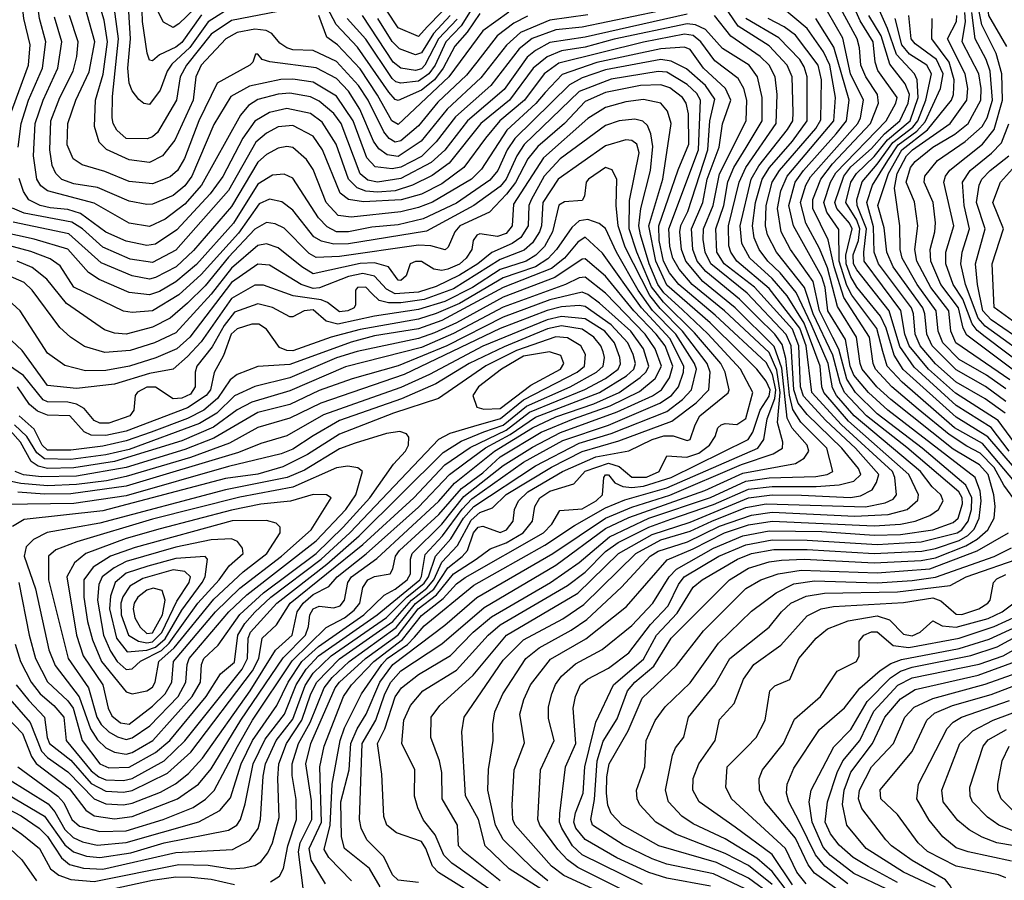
# Model space of a CAD drawing. Extents: x 501367 to 657802, y 482273 to 547541.
# Tile 611 of 656: x 613250 to 616620, y 523147 to 526091. Entities that reach past the tile are written whole.
import ezdxf

# ---------------------------------------------------------------- set-up
doc = ezdxf.new("R2010")
doc.units = 0

msp = doc.modelspace()

# ---------------------------------------------------------------- linework, layer by layer
at = {"layer": '0CON20XD'}
for points in [[(616629.1, 525999.1), (616567.3, 526105), (616553.3, 526223.3), (616536.3, 526295), (616487.9, 526357.9), (616391.1, 526465), (616383.4, 526503.4), (616381.5, 526575), (616363.8, 526655), (616325.1, 526755), (616295, 526803), (616255.6, 526835.6), (616206.4, 526856.4), (616175, 526864.9), (616105, 526870), (616078.8, 526878.8), (616057.7, 526897.7), (616025, 526953.6), (615997.5, 526972.5)], [(613213.8, 525755), (613280.4, 525935), (613286.5, 526005), (613264.3, 526095), (613259.2, 526145), (613258.6, 526201.4), (613269.2, 526305), (613253.9, 526375), (613184.1, 526555)], [(613245.1, 525654.9), (613254.9, 525735), (613280.6, 525815), (613327.7, 525925), (613339.2, 526015), (613317.5, 526095), (613309.6, 526155), (613309.6, 526195), (613324.6, 526295), (613315.2, 526375), (613234, 526525)], [(615195, 526106.9), (615065, 526089.2), (614963.7, 526046.3), (614916.2, 526003.8), (614828.6, 525891.4), (614713, 525785), (614624.5, 525675), (614545, 525622.6), (614508.4, 525628.4), (614478.9, 525648.9), (614461.6, 525675), (614414.8, 525784.8), (614375, 525846.1), (614335, 525889.4), (614265, 525926.2), (614106.1, 525946.1), (614080, 525955), (614065, 525973.3), (614057, 525973), (614048.1, 525945), (614038.2, 525935), (613926.4, 525873.6), (613863.3, 525745), (613814.2, 525615.8), (613789.8, 525575), (613765, 525553.2), (613705, 525529), (613625, 525536.9), (613541.8, 525571.8), (613464.2, 525594.2), (613432.9, 525615), (613412.7, 525662.7), (613414.5, 525735), (613442.2, 525815), (613488.1, 525911.9), (613507.2, 526015), (613463.4, 526175)], [(614987.7, 526102.3), (614941.5, 526078.5), (614884.8, 526035.2), (614815, 525945.6), (614779.3, 525900.7), (614681.7, 525808.3), (614615, 525727.3), (614555, 525676.6), (614535, 525671.3), (614515, 525684.1), (614496.6, 525706.6), (614442.3, 525815), (614409.2, 525865), (614335, 525947.9), (614255, 525985.8), (614185, 525987.3), (614165, 525993.9), (614140.6, 526010.6), (614113.3, 526043.3), (614093.9, 526053.9), (614055, 526058.5), (613995, 526047), (613955.2, 526025), (613871, 525935), (613853.2, 525895), (613843.8, 525815), (613781.7, 525678.3), (613739.2, 525625), (613695, 525601.7), (613625, 525611), (613546.8, 525646.8), (613521.7, 525671.7), (613506, 525725), (613509.2, 525815), (613535.4, 525904.6), (613550.4, 526015), (613539.2, 526089.2), (613510.6, 526185)], [(614135, 526119), (613975, 526088), (613905, 526040.9), (613820.6, 525935), (613799.7, 525895), (613786.4, 525815), (613722.2, 525705), (613705, 525689.4), (613686.8, 525683.2), (613615, 525684.1), (613582.4, 525712.4), (613569.7, 525735), (613566.5, 525755), (613567.5, 525827.5), (613588.8, 526025), (613565.8, 526195)], [(613985, 526140.1), (613895, 526083.6), (613832.2, 525995), (613771.4, 525938.6), (613755, 525914.7), (613730.5, 525849.5), (613695, 525800.9), (613675, 525804.4), (613658.1, 525818.1), (613635, 525847.1), (613625, 525874), (613620, 525925), (613629.5, 526025), (613620, 526175)], [(613872.7, 526107.3), (613805, 526013.2), (613785, 525997), (613729.1, 525970.9), (613705, 525949.6), (613695, 525952.2), (613686.7, 525976.7), (613670.6, 526085), (613667.3, 526195)], [(616655, 524511.4), (616545, 524641.4), (616450.1, 524695), (616270.3, 524850.3), (616218.8, 524905), (616204.3, 524955.7), (616184.1, 525034.1), (616098.5, 525148.5), (616081.4, 525181.4), (616054.9, 525265), (616053.4, 525373.4), (616012.6, 525432.6), (616002, 525465), (616025.3, 525535), (616043.4, 525566.6), (616215.6, 525745), (616248.9, 525805), (616253.3, 525825), (616187, 525917), (616177.8, 525945), (616171.2, 526015), (616126.2, 526086.2), (616090.2, 526170.2)], [(616636.9, 524615), (616575.2, 524695.2), (616455, 524770.5), (616311.5, 524901.5), (616262.6, 524972.6), (616225.9, 525095), (616115, 525235.5), (616104.3, 525255), (616103.3, 525286.7), (616120.8, 525335), (616125.1, 525375), (616115, 525405), (616078.2, 525465), (616094.6, 525535), (616114.3, 525565), (616175, 525622.3), (616220.2, 525679.8), (616297.5, 525745), (616325.2, 525825), (616322.3, 525885), (616313, 525905), (616251.6, 525971.6), (616220.8, 526060.8), (616165.3, 526185.3)], [(616697.8, 524897.8), (616554.1, 525005.9), (616527.1, 525027.1), (616510.4, 525050.4), (616477.9, 525135), (616444.7, 525185), (616420.3, 525255), (616420.1, 525295), (616447.3, 525385), (616413.2, 525535), (616418.6, 525555), (616433.9, 525576.1), (616544.9, 525665.1), (616585.4, 525714.6), (616613.9, 525815), (616611.6, 525905), (616592.7, 525975), (616543, 526073), (616518.2, 526198.2)], [(615615, 526156.2), (615175.6, 526065.6), (615085, 526056.2), (615004.1, 526025.9), (614959.4, 525990.6), (614862.1, 525865), (614741.6, 525758.4), (614675, 525672.5), (614625, 525622.8), (614555, 525586.4), (614525, 525580.1), (614467.1, 525587.1), (614438.2, 525618.2), (614391.8, 525745), (614335, 525828.6), (614255, 525877.4), (614185, 525887.1), (614144, 525886), (614037.2, 525862.8), (613972.3, 525827.7), (613915, 525732.5), (613839.3, 525555), (613815, 525522.5), (613775, 525489.4), (613705, 525459.5), (613685, 525458.8), (613625, 525469.7), (613516.6, 525516.6), (613435, 525528.7), (613394.3, 525544.3), (613374.3, 525564.3), (613361.6, 525591.6), (613353.6, 525645), (613356.9, 525745), (613387.8, 525825), (613433, 525915), (613445.7, 525965), (613450.3, 526015), (613420.1, 526105)], [(614825, 526111.4), (614781.8, 526048.2), (614739.5, 526000.5), (614699.2, 525925), (614669.5, 525885), (614625, 525849.6), (614545, 525814.8), (614535, 525817.7), (614513, 525843), (614406.4, 525996.4), (614333.8, 526073.8), (614291.9, 526151.9)], [(614815, 526155.7), (614760.7, 526069.3), (614708.5, 526015), (614671.9, 525935), (614650, 525905), (614615, 525879.9), (614555, 525873.4), (614537.8, 525877.8), (614525, 525889.3), (614434.4, 526024.4), (614371.4, 526095)], [(615058, 523145), (615008.8, 523185), (614905, 523286.6), (614878.3, 523335), (614851.9, 523455), (614854.5, 523525.5), (614870.5, 523625), (614869.3, 523679.3), (614876.5, 523723.5), (614903.3, 523785), (614982.5, 523905), (615028.2, 523941.8), (615137.9, 524002.1), (615191.4, 524038.6), (615310.3, 524149.7), (615408.4, 524255), (615435, 524272.2), (615535.5, 524304.5), (615645, 524357.9), (615755, 524396.2), (615825, 524405.7), (616108.1, 524391.9), (616222.4, 524397.6), (616287.1, 524415), (616323.5, 524446.5), (616326.6, 524465), (616292.9, 524535), (616087.2, 524717.2), (616001.9, 524815), (615995.3, 524835), (615990.3, 524905), (615935, 525052.7), (615876.6, 525146.6), (615825.5, 525205.5), (615749.2, 525275), (615721.9, 525325), (615715.5, 525385), (615753.6, 525545), (615779.7, 525590.3), (615878.2, 525715), (615895.7, 525745), (615896.9, 525773.1), (615893.5, 525895), (615877, 525935), (615815, 526001.5), (615708.7, 526068.7), (615660.4, 526140.4)], [(616665.2, 524435), (616618.7, 524498.7), (616585, 524559.1), (616537.3, 524607.3), (616491.9, 524631.9), (616431.2, 524671.2), (616325, 524758.4), (616235.2, 524835.2), (616178.8, 524895), (616170.7, 524915), (616158.2, 525005), (616070.8, 525140.8), (616038, 525245), (616017.5, 525337.5), (615965.2, 525445.2), (615964.9, 525475.1), (615992.1, 525545), (616032, 525598), (616162.4, 525735), (616189.1, 525805), (616186.3, 525835), (616146.4, 525895), (616129.1, 525935), (616124.6, 525994.6), (616116.9, 526025), (616045.4, 526155.4)], [(615535, 526110), (615185, 526031), (615065, 526012.1), (615015, 525985.6), (614987.4, 525962.6), (614908.2, 525851.8), (614783.2, 525745), (614705, 525643.9), (614658.1, 525601.9), (614555, 525547.8), (614475, 525534.9), (614441.5, 525541.5), (614415, 525563.3), (614350.9, 525735), (614325, 525769.7), (614275, 525811.9), (614245, 525826.8), (614175, 525839.1), (614135, 525835.9), (614065, 525817.2), (614033, 525797), (614005.5, 525764.5), (613872.2, 525525), (613815, 525459.1), (613748.6, 525408.6), (613695, 525383), (613625, 525394.1), (613505, 525463.3), (613345, 525505.5), (613322.7, 525522.7), (613308.6, 525545), (613297.4, 525625), (613302.7, 525735), (613330.8, 525815), (613380.5, 525925), (613394.9, 526015), (613368.8, 526098.8)], [(613850.4, 526129.6), (613795, 526076), (613775, 526064.3), (613742.4, 526082.4), (613722.3, 526122.3)], [(614923.7, 526116.4), (614835, 526053.1), (614718.7, 525895), (614545, 525732.3), (614524.3, 525744.3), (614475, 525832.8), (614415, 525922.6), (614338, 526005), (614301.4, 526031.4), (614273.6, 526105)], [(614747, 526093), (614683.5, 526025), (614637.3, 525935), (614625, 525922.3), (614605, 525916.4), (614554.9, 525924.9), (614528.4, 525945), (614423.2, 526105)], [(614695, 526117), (614645, 526065.7), (614615, 526033.4), (614545, 526063), (614505, 526123.3)], [(614723.9, 526105), (614666.4, 526043.6), (614625, 525977.3), (614605, 525970), (614550.5, 525990.5)], [(615059, 523101), (614925, 523185.9), (614843.3, 523265), (614820.6, 523355), (614775.5, 523435.5), (614763.1, 523655), (614771.6, 523705), (614905, 523899.6), (614975, 523968.7), (615108.8, 524041.2), (615180.4, 524089.6), (615359.2, 524265), (615445, 524311), (615545, 524340.8), (615618.5, 524375), (615735, 524422.2), (615805, 524434.2), (616145.4, 524424.6), (616212.6, 524437.4), (616239.3, 524450.7), (616251.5, 524465), (616245.7, 524525), (616237.1, 524545), (616062.6, 524705), (615960.8, 524815), (615942.2, 524975), (615920.4, 525035), (615815, 525170.9), (615705.1, 525265.1), (615683.8, 525295), (615676.9, 525316.9), (615675.9, 525385), (615712.3, 525535), (615735.3, 525585), (615839.2, 525735), (615843, 525835), (615835.5, 525895), (615815, 525935.6), (615784.8, 525964.8), (615684.4, 526034.4), (615628.1, 526105)], [(615382.3, 523132.3), (615175, 523234.1), (615142.4, 523265), (615105.1, 523325), (615097.1, 523345), (615098.3, 523375), (615117.8, 523535), (615153.4, 523615), (615144.8, 523735), (615152.5, 523775), (615170, 523815), (615193.9, 523835), (615265, 523872), (615335, 523925.2), (615408.6, 524021.4), (615469.3, 524085), (615505, 524158.3), (615524.3, 524185), (615642.6, 524255), (615735, 524294.6), (615825, 524311), (615945, 524310.4), (616185, 524295.8), (616335, 524304.3), (616458.5, 524335), (616475, 524345.8), (616496.2, 524375), (616507.4, 524415), (616508.4, 524455), (616488.1, 524498.1), (616338.6, 524625), (616185, 524742.9), (616110.2, 524815), (616081.5, 524861.5), (616053.7, 524963.7), (616033.7, 525003.7), (615987.5, 525095), (615965.9, 525195), (615888.5, 525305), (615856.4, 525365), (615843.5, 525445), (615855.2, 525504.8), (615876.5, 525555), (616036.4, 525745), (616042, 525825), (616022.8, 525935), (616000.7, 525980.7), (615945, 526060.2), (615860.7, 526130.7)], [(615755, 523107.3), (615625, 523168.7), (615465, 523201.9), (615415, 523220), (615315, 523268.1), (615211.1, 523335), (615205.2, 523355), (615217.5, 523422.5), (615226.2, 523555), (615247.4, 523622.6), (615295, 523698.6), (615330.1, 523795), (615355, 523824.8), (615420.9, 523879.1), (615480, 523975), (615679.6, 524175), (615745, 524213.9), (615815, 524235.9), (615857.9, 524242.1), (615935, 524245.3), (616175, 524232.1), (616335, 524240.5), (616385, 524249.9), (616488.9, 524291.1), (616526.8, 524313.2), (616563.3, 524345), (616584.8, 524385), (616588.3, 524425), (616584.3, 524465), (616564.9, 524534.9), (616535, 524567.4), (616445, 524621.1), (616231.5, 524791.5), (616183.7, 524835), (616134, 524895), (616126.2, 524915), (616113.8, 525005), (616049.5, 525109.5), (616015, 525241.7), (615987.8, 525307.8), (615940.9, 525395), (615922.5, 525465), (615940.9, 525525), (615956.8, 525553.2), (616118.2, 525735), (616127.4, 525755), (616137.9, 525815), (616093.2, 525905), (616067.4, 526027.4), (616015, 526118.3)], [(616655, 524557.4), (616564.1, 524664.1), (616455, 524730.5), (616274.2, 524894.2), (616242.6, 524942.6), (616216, 525035), (616196.5, 525076.5), (616115, 525176.2), (616095, 525210.6), (616079, 525255), (616077.1, 525285), (616099.2, 525375), (616089.8, 525395), (616046.7, 525445), (616040.2, 525465), (616070.4, 525555), (616095, 525587), (616165, 525650.4), (616209.5, 525700.5), (616262.8, 525745), (616291.5, 525805), (616295.1, 525835), (616280.9, 525870.9), (616228.3, 525938.3), (616198.6, 526035), (616156.5, 526105)], [(616622.8, 524745), (616555, 524793.6), (616455, 524851.1), (616385, 524913.8), (616332.5, 524975), (616314.5, 525015), (616309.1, 525085), (616302.3, 525105), (616188.9, 525255), (616174.9, 525294.9), (616172.3, 525382.3), (616149.5, 525465), (616168.9, 525525), (616221, 525609), (616257.2, 525662.8), (616320.3, 525709.7), (616348.9, 525741.1), (616401.5, 525855), (616410.3, 525905), (616388.3, 525955), (616315, 526007.7), (616301.7, 526025), (616293.7, 526105)], [(616625, 524827.9), (616559.5, 524875), (616465, 524928.4), (616409.7, 524985), (616394, 525025), (616386.4, 525095), (616321.3, 525185), (616269.9, 525275), (616263.2, 525305), (616262.1, 525385), (616243.9, 525513.9), (616253.1, 525565), (616285.8, 525625), (616305.4, 525645), (616435, 525736), (616491.5, 525815), (616494.9, 525855), (616486.5, 525905), (616425.9, 526025), (616455.9, 526085), (616458, 526105)], [(616638.8, 524858.9), (616454.4, 524985), (616437.5, 525025), (616430, 525095), (616368.1, 525175), (616320.7, 525265), (616313.8, 525305), (616323.6, 525385), (616312.4, 525467.6), (616284.7, 525535), (616299.5, 525585), (616315.2, 525605), (616375, 525654.1), (616451, 525699), (616496.1, 525735), (616540.2, 525815), (616541.3, 525855), (616532.8, 525905), (616476.3, 526015), (616487.2, 526085), (616484.7, 526115)], [(616660.3, 524885), (616491.2, 525011.2), (616479.2, 525035), (616463.5, 525105), (616402.7, 525185), (616368.3, 525265), (616366.2, 525305), (616382.7, 525365), (616384.8, 525395.2), (616376.9, 525465), (616345.2, 525535), (616348, 525555), (616391.3, 525608.7), (616486.3, 525673.7), (616543.8, 525725), (616560.8, 525755), (616579.3, 525815), (616571.9, 525915), (616557.9, 525955), (616520.5, 526025), (616509.2, 526115)], [(614895, 523144.9), (614768.8, 523245), (614752, 523265), (614748.3, 523335), (614696, 523425), (614694.4, 523515), (614686.9, 523555), (614657.5, 523635), (614658.4, 523705), (614688.6, 523745), (614801.9, 523848.1), (614916.8, 523985), (615160.9, 524129.1), (615300.1, 524265), (615415, 524329.5), (615545, 524371.8), (615745, 524455.4), (615825, 524465.5), (615926.4, 524463.6), (616093.4, 524456.6), (616127.8, 524462.2), (616167.2, 524482.8), (616182.9, 524507), (616191.1, 524535), (616110.6, 524625), (616009.6, 524719.6), (615932.4, 524802.4), (615922.2, 524835), (615917.1, 524975), (615895, 525032.1), (615765, 525176), (615661.1, 525255), (615636.4, 525295), (615633, 525375), (615659.6, 525455), (615673.7, 525536.3), (615694.7, 525585), (615736.9, 525653.1), (615791.4, 525745), (615791.3, 525825), (615774.8, 525895), (615746.7, 525935), (615655, 525992.2), (615597.4, 526057.4), (615563.1, 526073.1), (615535, 526076.3), (615285, 526024.4), (615185, 525996.6), (615105, 525984), (615055, 525963.3), (615007.5, 525925), (614926.4, 525815), (614828.3, 525735), (614720.4, 525599.6), (614662.3, 525557.7), (614594.2, 525524.2), (614535, 525505.3), (614475, 525500.6), (614434.6, 525504.6), (614405, 525516), (614375.6, 525545.6), (614333.2, 525665), (614285, 525740.4), (614245, 525769.4), (614165, 525787), (614105, 525772.9), (614055, 525743.8), (614014.3, 525685.7), (613945.9, 525554.1), (613901.6, 525495), (613788.3, 525371.7), (613715, 525322.9), (613685, 525318.2), (613615, 525333), (613545, 525364.2), (613457.8, 525427.8), (613415, 525441.1), (613355, 525447.6), (613320, 525455), (613281.6, 525475), (613262.9, 525502.9), (613247.9, 525547.9)], [(614550.5, 525990.5), (614525, 526015.9), (614476.1, 526095)], [(615355, 523050.9), (615112.8, 523162.8), (615070, 523195), (614946.5, 523335), (614938.5, 523355), (614935.2, 523405), (614943, 523525), (614977.4, 523617.4), (614962.4, 523715), (614975.2, 523765), (614998, 523815), (615066.9, 523903.1), (615187.7, 523972.3), (615326.9, 524083.1), (615466.6, 524243.4), (615555, 524280.4), (615662.1, 524335), (615745, 524363), (615825, 524374.8), (616175, 524358.9), (616265, 524364.5), (616315.3, 524374.7), (616364.7, 524395), (616394.5, 524415.5), (616410.5, 524445), (616403, 524465), (616373.2, 524493.2), (616333.5, 524545), (616106.5, 524735), (616045.6, 524805), (616031.8, 524831.8), (616017.6, 524915), (615959.4, 525049.4), (615907.6, 525157.6), (615852.7, 525225), (615811.2, 525265), (615780.7, 525305), (615764.1, 525345), (615757.9, 525385), (615768.8, 525465), (615791.1, 525545), (615816.3, 525585), (615895.6, 525675), (615945.4, 525745), (615944.9, 525895), (615935, 525929.7), (615919.9, 525955), (615848.6, 526028.6), (615735.5, 526095)], [(615340.6, 523100.6), (615160.6, 523190.6), (615125, 523216.8), (615092.5, 523252.5), (615030, 523335), (615024, 523355), (615033.1, 523525), (615079.3, 523625), (615060.4, 523699.6), (615060.3, 523739.7), (615070.9, 523785), (615083.6, 523816.4), (615105, 523845.2), (615152.8, 523887.2), (615243.4, 523936.6), (615345, 524018.4), (615417.2, 524095), (615473.3, 524185), (615498.6, 524211.4), (615625, 524283.2), (615725, 524325.1), (615815, 524342.2), (615995, 524339.3), (616175, 524326.8), (616265, 524329.8), (616375, 524345.1), (616445, 524370.5), (616462.6, 524385), (616476.6, 524435), (616475.4, 524455), (616464.9, 524475), (616286.9, 524626.9), (616148.8, 524735), (616073.2, 524815), (616058.1, 524848.1), (616032.9, 524942.9), (615966.1, 525085), (615935.7, 525175), (615840.3, 525295), (615809.8, 525355), (615802.9, 525385), (615804.9, 525455), (615825.1, 525535), (615850.1, 525575), (615975, 525718.4), (615992.4, 525747.6), (615994.5, 525885), (615982.6, 525935), (615905, 526037.5), (615866.2, 526066.2), (615811.5, 526095)], [(615615, 523126.5), (615465, 523153.5), (615403.6, 523173.6), (615293.5, 523223.5), (615185, 523286.2), (615154.1, 523325), (615147, 523345), (615152.9, 523377.1), (615178.6, 523445), (615184.4, 523535), (615199, 523595), (615222.4, 523687.6), (615282.7, 523815), (615385, 523903.2), (615429.2, 523985), (615499.9, 524060.1), (615555, 524149.4), (615586.4, 524175), (615706.6, 524245), (615755, 524264.5), (615831.5, 524278.5), (615945, 524278.7), (616175, 524264.9), (616337.2, 524272.8), (616385, 524281.6), (616465, 524309.4), (616495, 524325.8), (616517.3, 524347.3), (616534, 524385), (616540.9, 524445), (616537.4, 524477.4), (616520.7, 524525), (616221.2, 524755), (616155.1, 524815.1), (616105.1, 524875), (616092.4, 524905), (616076.2, 524996.2), (616016.5, 525095), (616007, 525175), (615995, 525211.5), (615898.5, 525385), (615882.5, 525455), (615904.7, 525535), (615932.2, 525575), (616045, 525700.2), (616080.2, 525745), (616089.1, 525815), (616036.2, 525996.2), (615974.9, 526094.9)], [(616668.9, 524625), (616599, 524719), (616452.8, 524812.8), (616360, 524895), (616294.5, 524974.5), (616279.6, 525015), (616266, 525096), (616140.9, 525265), (616139, 525295), (616148.8, 525375), (616116.9, 525455), (616115.6, 525475), (616133.8, 525536.2), (616185, 525596.4), (616238.9, 525671.1), (616306.6, 525723.4), (616324.4, 525745), (616350.9, 525815), (616370.4, 525905), (616354.8, 525935), (616295, 525972.6), (616269.4, 526005), (616246, 526095)], [(616625.8, 524785), (616555.4, 524835.4), (616455, 524892.4), (616373, 524975), (616354.5, 525015), (616348.2, 525085), (616341, 525105), (616239.6, 525245), (616217.8, 525295), (616209, 525379), (616187.5, 525455), (616223.7, 525565), (616269.8, 525645), (616356.6, 525713.4), (616439.1, 525815), (616446.4, 525835), (616448.2, 525885), (616431.7, 525945), (616372.2, 526025), (616373.6, 526095)], [(614858.8, 523115), (614729, 523205), (614702.1, 523232.1), (614672, 523302), (614631.8, 523351.8), (614612.5, 523395), (614601.8, 523435), (614602, 523525), (614557.9, 523615), (614564.4, 523695), (614587.6, 523745), (614630, 523795), (614745, 523865.2), (614853.3, 523985), (614895, 524020.9), (615125.4, 524154.6), (615185, 524200.6), (615255, 524271.7), (615297.9, 524302.2), (615403.1, 524355), (615478.4, 524381.6), (615625, 524431.9), (615745, 524485.2), (615825, 524494.2), (615976.4, 524493.6), (616055, 524499.7), (616105, 524512), (616129, 524535), (616121.1, 524555), (616063.4, 524625), (615945, 524739.7), (615915, 524779), (615899.7, 524825), (615890.4, 524975), (615873.3, 525013.3), (615740.1, 525155), (615615.7, 525255), (615595.7, 525295), (615589.3, 525339.3), (615590.9, 525375), (615623.1, 525455), (615645, 525563.8), (615737.1, 525745), (615739.2, 525815), (615729.1, 525855), (615709.2, 525889.1), (615629.4, 525949.4), (615581.7, 526015), (615555, 526036.8), (615525, 526041), (615385, 526014.1), (615095, 525941.9), (615045.7, 525905), (614978.4, 525815), (614893.8, 525745), (614844.3, 525685.7), (614770.8, 525585), (614695, 525528.8), (614625, 525494), (614556.1, 525473.9), (614427.4, 525467.4), (614375.6, 525475.6), (614347, 525497), (614286, 525646), (614255, 525692.2), (614185, 525729), (614135, 525723.8), (614095, 525703), (614058.7, 525671.3), (613965, 525505.9), (613785, 525302.3), (613705, 525260.3), (613628, 525272), (613535, 525312.1), (613464.9, 525374.9), (613428.4, 525398.4), (613265, 525429.3), (613225.6, 525445.6)], [(614841, 523075), (614683.2, 523173.2), (614663.2, 523195), (614640.5, 523255), (614625, 523279.1), (614539.4, 523309.4), (614506.7, 523335), (614497, 523365), (614489.8, 523509.8), (614474.5, 523615), (614499.6, 523665), (614535, 523774.2), (614556.8, 523805), (614615, 523850.4), (614724.9, 523915.1), (614802.1, 523995), (614865, 524048.5), (615066.4, 524165), (615165, 524233.9), (615268.5, 524321.5), (615403.7, 524385), (615615, 524456.3), (615735, 524512.5), (615815, 524523), (615975, 524528.3), (616013.5, 524535), (616033.2, 524545), (616012.8, 524625), (615924, 524714), (615896.7, 524756.7), (615885, 524806.5), (615871.8, 524931.8), (615859.2, 524979.2), (615835, 525015.3), (615774.6, 525074.6), (615714.2, 525134.2), (615598.8, 525228.8), (615569.1, 525265), (615553.7, 525305), (615549.2, 525375), (615588.3, 525465), (615603.6, 525545), (615643.7, 525655), (615655.1, 525734.9), (615683.8, 525815), (615665.8, 525855.8), (615590.9, 525925), (615545, 525988.7), (615525, 525996.7), (615445, 525990.7), (615225, 525944.1), (615107.3, 525902.7), (615048.6, 525841.4), (615016.4, 525803.6), (614917.6, 525712.4), (614830.2, 525579.8), (614796.2, 525545), (614663.3, 525466.7), (614615, 525447.7), (614555, 525433.6), (614385, 525415.7), (614340.3, 525420.3), (614298.8, 525465), (614255, 525578.5), (614232.2, 525612.2), (614185, 525653.3), (614165, 525657.3), (614135, 525651), (614095, 525629.6), (614065, 525602.8), (613975, 525451.2), (613845, 525301.4), (613786.2, 525245), (613715, 525208.3), (613695, 525203.3), (613635, 525214.3), (613529.1, 525259.1), (613418.3, 525358.2), (613228.2, 525398.2)], [(614615, 523138.7), (614545, 523147.4), (614525.8, 523165.8), (614496.4, 523226.4), (614437.9, 523285), (614418.5, 523325), (614412.6, 523355), (614422, 523615), (614468.8, 523695), (614499.4, 523785), (614520.3, 523825), (614555, 523862.8), (614695, 523955.2), (614839.9, 524080.1), (615085, 524224.4), (615255, 524350.5), (615335, 524387.7), (615595, 524480.2), (615725, 524539.5), (615905, 524572.8), (615935, 524591), (615951.5, 524615), (615944.8, 524635), (615893.6, 524693.6), (615877, 524727), (615858.3, 524898.3), (615832.6, 524972.6), (615698.9, 525105), (615588.4, 525195), (615530.2, 525265), (615514.9, 525305), (615509.4, 525365), (615513.1, 525386.9), (615537.1, 525435), (615605.6, 525645), (615611.8, 525745), (615628.9, 525818.9), (615597.8, 525865), (615532, 525922), (615479.3, 525949.3), (615445, 525954), (615255, 525919.1), (615175, 525891.8), (615131.6, 525868.4), (614945.3, 525684.7), (614918.1, 525645), (614886.5, 525575), (614858.8, 525541.2), (614745, 525463.6), (614631.2, 525408.9), (614545, 525389.4), (614455, 525380.9), (614375, 525365.1), (614335, 525365.1), (614302.6, 525382.6), (614272.7, 525412.7), (614185, 525548.8), (614155, 525562.1), (614115, 525558.7), (614065, 525527.9), (613982.2, 525395), (613855, 525253.1), (613785, 525193.9), (613728.6, 525161.4), (613695, 525149.3), (613625, 525157.7), (613522, 525202), (613485.3, 525225.3), (613415, 525306), (613299.6, 525339.6), (613185.3, 525365.3)], [(614483.9, 523123.9), (614447.3, 523187.3), (614362, 523255), (614351.6, 523295), (614349.6, 523415), (614377.3, 523525), (614383.8, 523615), (614405, 523664.8), (614435.8, 523715), (614482.8, 523825), (614526.7, 523885), (614705, 524018.9), (614815, 524113.6), (615075, 524264.7), (615255, 524385.6), (615345, 524423.5), (615475, 524464.6), (615721.1, 524568.9), (615828.4, 524605), (615861.4, 524625), (615861.9, 524645), (615843.2, 524713.2), (615853.3, 524815), (615841.7, 524891.7), (615815, 524952.3), (615662.5, 525095), (615552.1, 525185), (615507.7, 525237.7), (615486.1, 525275), (615474.9, 525315.1), (615472.1, 525375), (615573.6, 525645), (615580.6, 525815), (615568.1, 525838.1), (615535, 525868.8), (615465, 525910.9), (615435, 525913.4), (615275, 525887.6), (615165, 525845.3), (614976.7, 525663.3), (614951.5, 525625), (614915.3, 525545), (614895, 525520.4), (614804.9, 525455.1), (614642.3, 525367.7), (614375, 525324.3), (614325, 525322.3), (614283, 525333), (614257.3, 525347.3), (614185, 525438.7), (614147.8, 525467.8), (614105, 525476.3), (614069.7, 525460.3), (613999.5, 525360.5), (613871.5, 525218.5), (613795, 525149.2), (613705, 525094.9), (613635, 525089.3), (613605, 525093.7), (613435.7, 525175.7), (613388.4, 525248.4), (613355, 525272.7), (613288.2, 525298.2), (613121.9, 525341.9)], [(614385.3, 523145), (614308.4, 523225), (614292.1, 523252.1), (614312.8, 523335), (614319.5, 523475), (614347.1, 523625), (614362, 523668), (614419.5, 523785), (614489.4, 523885), (614508.3, 523905), (614577, 523953), (614601.3, 523978.7), (614635, 524017.3), (614805, 524155.8), (615047.4, 524292.6), (615149.1, 524360.9), (615255, 524420.3), (615321.4, 524448.6), (615465, 524489.6), (615775.9, 524625), (615797, 524655), (615808.3, 524725), (615835, 524795.2), (615837.8, 524825), (615826.7, 524876.6), (615805, 524917.9), (615630.4, 525080.4), (615506, 525185), (615474.3, 525225), (615454.1, 525265), (615439.3, 525335), (615437.7, 525385), (615503.4, 525576.6), (615540.8, 525665), (615538.8, 525768.8), (615531.7, 525805), (615519.2, 525825), (615475, 525857.2), (615445, 525867.8), (615375, 525865.1), (615255, 525841.1), (615185, 525811.2), (615114.3, 525735), (615023.3, 525656.7), (614989.6, 525615), (614946.7, 525533.3), (614916.7, 525493.3), (614858.1, 525431.9), (614756.9, 525385), (614739.8, 525365), (614717.1, 525312.9), (614706.5, 525303.5), (614657, 525317), (614615, 525319.8), (614345, 525281.1), (614265, 525277.2), (614240.8, 525290.8), (614155, 525377.3), (614125, 525392.4), (614095, 525396.4), (614055, 525374.2), (613965, 525278.3), (613885, 525180.1), (613825, 525121.2), (613765, 525069.7), (613705, 525038.4), (613615, 525015.2), (613575, 525018.8), (613540.2, 525030.2), (613410.1, 525120.1), (613343.4, 525203.4), (613292.7, 525242.7), (613241.5, 525265)], [(614296.4, 523135), (614247.4, 523215), (614240.8, 523255), (614283.3, 523345), (614277.8, 523535), (614292, 523605), (614358.4, 523775), (614385.7, 523815), (614461.8, 523895), (614560.1, 523969.9), (614625, 524053), (614699.2, 524110.8), (614745, 524160.4), (614775, 524182.4), (615043, 524335), (615071.3, 524365), (615098.4, 524411.6), (615175, 524417.6), (615223.7, 524445), (615245.2, 524465), (615249.4, 524525), (615255, 524533.6), (615265, 524533.8), (615286.6, 524506.6), (615314.2, 524494.2), (615345, 524490.2), (615385, 524494.6), (615479.5, 524525), (615743.8, 524655), (615759.9, 524680.1), (615784.7, 524755.3), (615815, 524802.9), (615818.7, 524825), (615805, 524854.5), (615773.4, 524895), (615713.9, 524955), (615613.1, 525053.1), (615465, 525182.6), (615426.8, 525265), (615403.2, 525385), (615450.9, 525545), (615479.8, 525735), (615467.5, 525777.5), (615445, 525804.7), (615385, 525817.2), (615325, 525810), (615255, 525790.7), (615195, 525753.2), (615042.4, 525617.6), (614940.7, 525459.3), (614935.7, 525385), (614915, 525358.9), (614885, 525348.6), (614825, 525357.9), (614815, 525354), (614802.6, 525335), (614797.4, 525305), (614778.1, 525275), (614755, 525254.3), (614715, 525237.2), (614695, 525233.1), (614667.1, 525237.1), (614625, 525263.4), (614605, 525264), (614587.1, 525255), (614573.1, 525215), (614555, 525198.9), (614545, 525199.1), (614512.1, 525245), (614465, 525258.7), (614415, 525256.9), (614255, 525221.4), (614215.3, 525245.3), (614135, 525309.8), (614095, 525323.8), (614065, 525318.5), (613975, 525241.1), (613905, 525151.5), (613785, 525019.5), (613711.8, 524985), (613628.8, 524958.8), (613541.7, 524951.7), (613472.5, 524972.5), (613424.5, 525004.5), (613388, 525038), (613293.4, 525165), (613265, 525192.2), (613185, 525227.3)], [(614235.8, 522995), (614204.4, 523244.4), (614210.1, 523275), (614249.6, 523355), (614248.5, 523418.5), (614229.1, 523545), (614246.8, 523615), (614330.4, 523805), (614345.1, 523825), (614433.5, 523905), (614545, 523986), (614613.9, 524075), (614676.7, 524123.3), (614735, 524194.9), (614811.9, 524245), (614859.9, 524280.1), (614915, 524301.4), (614973.2, 524335), (615005.5, 524375), (615013.4, 524425), (615030.2, 524455), (615065, 524477.4), (615147.2, 524502.8), (615185, 524545.7), (615265, 524573.6), (615302.2, 524562.2), (615345, 524525.7), (615395, 524525.2), (615438.4, 524545), (615465, 524598.6), (615533.6, 524593.6), (615575, 524608), (615611.6, 524635), (615630.5, 524665), (615640, 524695), (615650.6, 524705), (615665, 524709.6), (615705, 524705.8), (615735, 524726.9), (615759.5, 524815), (615717.1, 524895), (615605.8, 525015.8), (615518.6, 525098.6), (615455, 525156.6), (615434.1, 525185), (615404.4, 525255), (615374.4, 525355), (615369.3, 525385), (615375.6, 525444.4), (615409.4, 525575), (615417.5, 525657.4), (615410.5, 525700.5), (615398.9, 525728.9), (615383.1, 525743.1), (615355, 525750.3), (615301.4, 525745), (615255, 525728.7), (615099.5, 525615), (615045, 525555.9), (615000.2, 525475), (614992.7, 525455), (614990.7, 525385), (614965, 525345.5), (614935.2, 525324.8), (614865.8, 525294.2), (614818.5, 525255), (614755, 525216.2), (614675, 525177.5), (614615, 525159), (614535, 525153.3), (614505, 525168.9), (614465, 525213), (614425, 525221.9), (614375, 525212.2), (614276.3, 525173.6), (614255, 525171.1), (614213.3, 525185), (614105, 525251.3), (614065, 525254.1), (613975, 525191.8), (613832.8, 525005), (613788.3, 524965), (613716.4, 524933.6), (613626.2, 524905), (613545, 524890.3), (613475, 524889.1), (613405, 524907.7), (613345, 524950), (613300.1, 525020.1), (613251.4, 525095), (613195.8, 525145.8)], [(616731.6, 524915), (616555, 525042.2), (616530.1, 525070.1), (616486.8, 525185), (616471.5, 525255), (616475.7, 525295), (616500.8, 525375), (616482.3, 525455), (616477.3, 525535), (616502.8, 525575), (616576, 525634), (616610.2, 525669.8), (616635.8, 525734.2)], [(614109.1, 523140.9), (614138.9, 523161.1), (614152.6, 523187.4), (614167.6, 523265), (614197, 523355), (614196.8, 523423.2), (614182.4, 523505), (614182.4, 523545), (614204.5, 523615), (614244, 523686), (614292.1, 523805), (614319.2, 523840.8), (614377.6, 523895), (614538.8, 524011.2), (614605, 524093.8), (614667.1, 524142.9), (614715.3, 524215), (614765, 524254.9), (614783.1, 524275), (614803.7, 524335), (614819.2, 524355), (614835, 524358), (614895, 524336), (614916.6, 524345), (614938.8, 524375), (614944.2, 524415), (614956.8, 524445), (614989.5, 524475), (615108.1, 524545), (615221.7, 524595), (615335, 524615.5), (615415, 524654.4), (615455, 524667.1), (615486.6, 524666.6), (615535, 524651.6), (615545, 524654.7), (615561.6, 524705), (615578.5, 524735), (615675.4, 524814.6), (615678.3, 524825), (615665.1, 524885), (615650.3, 524915), (615559.6, 525019.6), (615453.9, 525123.9), (615412.7, 525177.3), (615362.2, 525295), (615336.3, 525375), (615337.6, 525472.4), (615370.7, 525635), (615362.1, 525665), (615345, 525677.4), (615325, 525679.7), (615255, 525659.1), (615093.5, 525545), (615040.2, 525465), (615036.2, 525385), (615029.3, 525365), (615005, 525327.7), (614977.2, 525302.8), (614895, 525270.5), (614735, 525170.2), (614635, 525133.9), (614555, 525121.7), (614512, 525122), (614480.5, 525130.5), (614455.8, 525154.2), (614435, 525175.6), (614406.5, 525175), (614400, 525165), (614400, 525115), (614394.6, 525105), (614373.1, 525095), (614345, 525091.8), (614303.3, 525123.2), (614281.9, 525131.9), (614186.3, 525146.3), (614085, 525182.8), (614055, 525182.3), (613975, 525137.1), (613870.8, 524989.2), (613825, 524938.5), (613775, 524895.2), (613695, 524880), (613575, 524844.1), (613445, 524828.6), (613345, 524839.5), (613259, 524959), (613092.9, 525112.9)], [(616735, 524954.7), (616575, 525063.8), (616546.4, 525095), (616527.9, 525185), (616520.9, 525255), (616554.6, 525375), (616524.7, 525465), (616534, 525525), (616542.6, 525545), (616571.2, 525575), (616635.8, 525625)], [(616710.3, 525015), (616585, 525105.6), (616578, 525255), (616617.1, 525375), (616580.9, 525465), (616607.1, 525535), (616679.2, 525615)], [(613199.2, 523345), (613257.6, 523305), (613317.8, 523255), (613356.1, 523186.1), (613384.5, 523164.5), (613425, 523149.6), (613505, 523143.1), (613795, 523200.2), (613895, 523198.8), (613975, 523185.5), (614018.8, 523188.8), (614055, 523197.4), (614075, 523210.2), (614099.3, 523240.7), (614115.4, 523274.6), (614138.5, 523361.5), (614133.1, 523495), (614137.6, 523545), (614163.1, 523615), (614215.6, 523695), (614246.8, 523785), (614266.9, 523825), (614345.2, 523904.8), (614527.5, 524032.5), (614590.6, 524105), (614643.9, 524146.1), (614667.4, 524175), (614695.3, 524234.7), (614748.1, 524291.9), (614795, 524379.1), (614825, 524404.9), (614868.7, 524421.3), (614915, 524466.9), (615069.8, 524560.2), (615175, 524613.3), (615300.5, 524649.5), (615482.6, 524717.4), (615565, 524780.4), (615609.1, 524825), (615612.9, 524885), (615602.7, 524915), (615519.2, 525025), (615442.2, 525102.2), (615406.8, 525146.8), (615322, 525312), (615298.9, 525385), (615291.1, 525455), (615293.5, 525543.5), (615277.5, 525577.5), (615255, 525585.2), (615196.7, 525545), (615189.3, 525535), (615182.9, 525487.1), (615175, 525472.2), (615115, 525468.1), (615095, 525456.1), (615074.2, 525365), (615045.8, 525315), (615016.9, 525285), (614983.4, 525265), (614895, 525236.1), (614800.3, 525175), (614705, 525126.1), (614615, 525098.9), (614465, 525076.9), (614338.8, 525048.8), (614299.6, 525059.6), (614255, 525097.7), (614224, 525095), (614185, 525074), (614175, 525074.2), (614115, 525106.6), (614065, 525118.2), (613985, 525090), (613950.4, 525045), (613908.4, 524971.6), (613856.7, 524905), (613850.9, 524885), (613850.9, 524835), (613835, 524809.7), (613805, 524796), (613775, 524793.9), (613715, 524833.5), (613685, 524833.3), (613653.5, 524816.5), (613645.3, 524805), (613640.3, 524755), (613626.9, 524735), (613555, 524710.4), (613525, 524710.7), (613505, 524719), (613470.3, 524760.3), (613445, 524774.9), (613415, 524781.8), (613345, 524783.4), (613330.2, 524790.2), (613263.7, 524873.6), (613145, 524954.4)], [(613143, 523425), (613255, 523367.4), (613317.1, 523325), (613345, 523296.7), (613393.7, 523223.7), (613421.1, 523201.1), (613468, 523188), (613535, 523184.5), (613785, 523241.7), (613978.5, 523251.5), (614036.9, 523283.1), (614066.4, 523323.6), (614074.5, 523355), (614083.2, 523503.2), (614092, 523545), (614128.4, 523625), (614185, 523697.7), (614227, 523813), (614254.9, 523855.1), (614315.7, 523915), (614505, 524045.7), (614574.6, 524115.4), (614635, 524162.9), (614649.8, 524185), (614673.6, 524255), (614725.8, 524314.2), (614768.8, 524385), (614804.8, 524425.2), (615015.1, 524564.9), (615165, 524641.8), (615275, 524674.9), (615465, 524750.4), (615518.6, 524791.4), (615549.7, 524825), (615566.2, 524895), (615559.2, 524915), (615495.4, 525015), (615416.2, 525096.2), (615366.7, 525165), (615292.2, 525295), (615255, 525375.9), (615233.9, 525393.9), (615195, 525407.1), (615165, 525402.2), (615139.8, 525380.2), (615087.9, 525305), (615057.4, 525272.6), (615015, 525245.7), (614955, 525224.6), (614905, 525207.9), (614755, 525119.9), (614675.1, 525085.1), (614615, 525066.2), (614415, 525031.3), (614315.7, 525004.3), (614185, 524958), (614165, 524958.6), (614139.2, 524969.1), (614095, 525032), (614068.8, 525048.8), (614045, 525049.2), (613995, 525033.5), (613974.2, 525015), (613947.8, 524942.2), (613916, 524884), (613903.1, 524825), (613888.1, 524805), (613825, 524762.9), (613615, 524683.5), (613545, 524668.7), (613495, 524669.3), (613470.9, 524680.9), (613422.3, 524735), (613345, 524737.3), (613311.3, 524751.3), (613284, 524774), (613242.6, 524835)], [(613185, 523454.6), (613335, 523366.4), (613405, 523268.3), (613434, 523244), (613479, 523229), (613524.1, 523224.1), (613631, 523241), (613745.1, 523275.1), (613965, 523317.9), (613993.9, 523335), (614005.9, 523355), (614021.8, 523408.2), (614049, 523545), (614090.3, 523629.7), (614156.7, 523715), (614196.8, 523815), (614231.1, 523868.9), (614273.4, 523915), (614474, 524055), (614619.2, 524175), (614625.9, 524185.9), (614638.3, 524261.7), (614697.7, 524325), (614765, 524416.7), (614798.1, 524451.9), (614975, 524576.5), (615109.4, 524650.6), (615265, 524703.8), (615441.2, 524778.8), (615480.5, 524805), (615504.8, 524835.2), (615522.4, 524885), (615523, 524905), (615475, 525000.4), (615378.5, 525105), (615245, 525291.9), (615185, 525346.2), (615160.1, 525329.9), (615114.9, 525275), (615069.9, 525240.1), (614905, 525174.9), (614695, 525061.5), (614615, 525033.1), (614465, 525009.6), (614385, 524988.1), (614175, 524911), (614065, 524904.3), (613995, 524877), (613970.8, 524859.2), (613927.3, 524795), (613880.5, 524755), (613825, 524726.5), (613700.7, 524679.3), (613615, 524649.6), (613535, 524631.7), (613425, 524618.4), (613345, 524617.6), (613327.5, 524635), (613299.7, 524689.7), (613248.6, 524735)], [(613208.1, 523495), (613347.7, 523407.7), (613370.7, 523380.7), (613405, 523320.8), (613433.1, 523293.1), (613465, 523278), (613515, 523266.8), (613615, 523275.9), (613863, 523347), (613934.7, 523385), (613971.7, 523428.3), (614008.7, 523545), (614047.1, 523625), (614130.2, 523745), (614169.4, 523825), (614215.3, 523895), (614273.1, 523946.9), (614427.5, 524055), (614497.7, 524122.3), (614535, 524142.5), (614576.1, 524175), (614587.4, 524195), (614587.4, 524245), (614593.8, 524265), (614695.5, 524364.5), (614770.8, 524459.2), (614905, 524566), (615005, 524628.6), (615101.2, 524678.8), (615295, 524748.7), (615415.6, 524804.4), (615446.7, 524825), (615474, 524866), (615485.5, 524905), (615458.8, 524975), (615428.4, 525015), (615351.6, 525095), (615255, 525213.5), (615185, 525272.2), (615175, 525271.6), (615081.5, 525208.5), (614905, 525141.4), (614745, 525053.5), (614669.4, 525019.4), (614615, 524999.6), (614405, 524955.5), (614335, 524933.5), (614175, 524865.6), (614055, 524836.1), (613985, 524803.8), (613925.3, 524744.7), (613865, 524709.1), (613625, 524620.8), (613545, 524602.5), (613425, 524586.6), (613335, 524588.3), (613308.8, 524608.8), (613274.3, 524664.3), (613232.4, 524705)], [(613243.6, 523535), (613380.6, 523435), (613401.1, 523411.1), (613428.3, 523355), (613455, 523331.4), (613525, 523313.1), (613615, 523316.1), (613741.3, 523355), (613843.8, 523396.2), (613886.3, 523423.7), (613915.7, 523454.3), (613995.6, 523604.4), (614047.3, 523695), (614182.3, 523897.7), (614299, 524011), (614361.5, 524045), (614395, 524070.7), (614414.3, 524095), (614425, 524148.5), (614441.6, 524175), (614465, 524186), (614517.8, 524195), (614527.5, 524212.5), (614536.2, 524255), (614550.3, 524275), (614685, 524398.5), (614762.6, 524487.4), (614835, 524540.6), (614895, 524595.5), (615035, 524679.5), (615145.3, 524724.7), (615270.7, 524769.3), (615371.5, 524818.5), (615425, 524863.6), (615446.4, 524905), (615425.5, 524965), (615390.5, 525015), (615255.3, 525155.3), (615185, 525210), (615165, 525207.4), (615118.1, 525185), (614905, 525107.8), (614735, 525017.7), (614625, 524969.1), (614365, 524902.9), (614175, 524820.6), (614045, 524782.4), (613995, 524756.2), (613913.7, 524696.3), (613805, 524649.9), (613575, 524579), (613435, 524557.9), (613345.4, 524555.4), (613313, 524563), (613289.7, 524579.7), (613252.9, 524645), (613155.3, 524755.3)], [(613575, 523356.8), (613635, 523364.7), (613789.7, 523425), (613862.2, 523475), (613905, 523528.4), (614007.1, 523695), (614152.4, 523907.6), (614228.7, 523985), (614239.1, 524015), (614243.4, 524055), (614255, 524075.5), (614275, 524084.1), (614325, 524078.6), (614346.5, 524085), (614361.9, 524105), (614373.3, 524165), (614386.2, 524185), (614472.7, 524247.3), (614685, 524443.8), (614738.3, 524505), (614874.9, 524615.1), (615005.1, 524695), (615085, 524732.3), (615215, 524777), (615301.6, 524815), (615373.8, 524866.2), (615394.1, 524885.9), (615403.6, 524905), (615384.7, 524965), (615341.8, 525025), (615235, 525120.8), (615195, 525150.7), (615175, 525158.3), (615065, 525132.9), (614905, 525073.5), (614711.6, 524975), (614545, 524906.7), (614387.8, 524862.2), (614275, 524822.4), (614175, 524774.4), (614065, 524746.8), (613915, 524659), (613815, 524619.9), (613615, 524558.3), (613445, 524529.5), (613325, 524526.4), (613263.5, 524533.5), (613234.2, 524545)], [(613605, 523404.7), (613635, 523410.1), (613731.6, 523448.4), (613783.2, 523476.8), (613828.1, 523511.9), (613875.4, 523565), (614038.5, 523795), (614125.9, 523934.1), (614183.1, 523985), (614200, 524065), (614220.1, 524095), (614255, 524124), (614307.8, 524152.2), (614336.3, 524185), (614436.5, 524263.5), (614615, 524422.8), (614721.2, 524535), (614775.3, 524574.7), (614844, 524626), (614928.4, 524671.6), (615015, 524730.8), (615234.5, 524815), (615327.3, 524872.7), (615352.3, 524895), (615357.3, 524915), (615350.3, 524945), (615331, 524985), (615275, 525047), (615185, 525109.1), (615165, 525113.2), (615105, 525108.8), (615055, 525096.1), (614895, 525034.6), (614566.6, 524876.6), (614280.7, 524779.3), (614175, 524727.9), (614065, 524695.1), (613968.4, 524641.6), (613835, 524593.4), (613615, 524527.6), (613546.7, 524513.3), (613445, 524500.2), (613345, 524496.1), (613253.9, 524503.9), (613175, 524520.1)], [(613605, 523447.8), (613635, 523453.6), (613756.6, 523513.4), (613835.7, 523585), (614046.7, 523863.3), (614068.9, 523905), (614080, 523975), (614129.5, 524020.5), (614175.6, 524095), (614424.5, 524295.5), (614599.4, 524455), (614705, 524567.4), (614792.3, 524627.7), (614915, 524686.7), (614995, 524747.9), (615184.9, 524825.1), (615255, 524863.3), (615298.8, 524895), (615306.5, 524913.5), (615304.6, 524935), (615286, 524985), (615253.1, 525025), (615185, 525067.7), (615105, 525075.2), (615055, 525063.8), (614835, 524973.4), (614652.9, 524877.1), (614555, 524832.2), (614435, 524790.5), (614290.5, 524739.5), (614165, 524666.7), (614075, 524640.4), (613999.4, 524610.6), (613614.7, 524495.3), (613425, 524469.1), (613335, 524467.3), (613243.9, 524473.9)], [(613605, 523488.1), (613635, 523494.9), (613744.2, 523555.8), (613815.8, 523624.2), (614011.3, 523868.7), (614030.3, 523905), (614032.4, 523975), (614040.3, 523995), (614130.7, 524095), (614301.8, 524228.2), (614412.5, 524325), (614699.8, 524610.2), (614760.8, 524649.2), (614839.2, 524680.8), (614905, 524704.1), (614985, 524768.9), (615133.8, 524835), (615224.8, 524885), (615247.4, 524905), (615251.6, 524935), (615247.3, 524955), (615239.2, 524975), (615214.8, 525005), (615175, 525032.2), (615105, 525043.4), (615056.8, 525033.2), (614908, 524972), (614788.3, 524915), (614674.8, 524845.2), (614556.5, 524793.5), (614345, 524719.6), (614255, 524667.3), (614185, 524621.7), (614145, 524605.6), (613965, 524561.8), (613615, 524462.4), (613435, 524435.8), (613197.5, 524432.5)], [(613555, 523530.9), (613625, 523533.2), (613715, 523583.5), (613764.3, 523625), (613888.2, 523775), (613937.5, 523852.5), (613985, 523892.6), (613996.8, 523985), (614020.2, 524025), (614055, 524063.6), (614110, 524115), (614282.2, 524245), (614380.3, 524335), (614684.5, 524655.5), (614723.2, 524676.8), (614805, 524700.3), (614896.1, 524726.1), (614975, 524790.3), (615157.9, 524885), (615183.4, 524905), (615186.1, 524945), (615171.1, 524975), (615125, 525002.8), (615085, 525005.9), (614950.7, 524959.3), (614845, 524906.7), (614683.1, 524795), (614529.1, 524745), (614345, 524673.2), (614235, 524602.8), (614151, 524561), (614065, 524535.5), (613955, 524520.7), (613535, 524410.8), (613265, 524381.3), (613225, 524356.4)], [(614838.7, 524758.7), (614895, 524761), (614999.9, 524840.1), (615101, 524895), (615112, 524915), (615101.9, 524941.9), (615064, 524954), (614975, 524940), (614899, 524895), (614820.7, 524835), (614801.2, 524805), (614814.7, 524764.7), (614838.7, 524758.7)], [(613615, 523577.6), (613635, 523584.4), (613706.4, 523625), (613840.8, 523775), (613868.5, 523825), (613872.7, 523885), (613880.9, 523905), (613929.2, 523950.8), (614003.7, 524056.3), (614085, 524130.5), (614265, 524264.9), (614356.7, 524355), (614448.5, 524455), (614529.9, 524570.1), (614571, 524615), (614581.2, 524635), (614582.4, 524662.4), (614573.5, 524673.5), (614551.7, 524681.8), (614505, 524675.2), (614398.4, 524641.6), (614345, 524622.9), (614225, 524550), (614165.8, 524524.2), (613955, 524482.6), (613525, 524368.8), (613344.1, 524335.9), (613297.2, 524312.8), (613272.3, 524287.7), (613265.5, 524255), (613303.7, 524143.7), (613350.1, 523935), (613371.4, 523881.4), (613453.8, 523773.8), (613492.2, 523665), (613516.9, 523626.9), (613545, 523600), (613575, 523585.1), (613615, 523577.6)], [(613615, 523628.2), (613635, 523633.8), (613695.2, 523675), (613792.4, 523775), (613819.3, 523825), (613822.9, 523885), (613830.4, 523905), (613966.3, 524065), (614027.1, 524122.9), (614265, 524308.2), (614366.2, 524415), (614400.9, 524465), (614423.8, 524545), (614407.5, 524557.5), (614372.9, 524562.9), (614335, 524557.3), (614185, 524491.7), (614003.2, 524456.8), (613705, 524382.5), (613445.4, 524305), (613373.3, 524276.7), (613348.4, 524255), (613348.5, 524175), (613416.5, 523905), (613485.3, 523805.3), (613513.9, 523705), (613529.2, 523679.2), (613555, 523654.9), (613585, 523637.5), (613615, 523628.2)], [(613625, 523680.3), (613705, 523742.6), (613747.8, 523785), (613770.7, 523825), (613776.6, 523895), (613920.2, 524065), (614004.1, 524145.9), (614145.7, 524255), (614248, 524345), (614315.7, 524455), (614300, 524465), (614255, 524466.9), (614176.9, 524443.1), (614075, 524432.8), (613975, 524413.3), (613730.5, 524349.5), (613615, 524316.1), (613476.3, 524265), (613437.3, 524232.7), (613411, 524185), (613444.4, 523985), (613467.5, 523915), (613535.1, 523815), (613553.3, 523735), (613565, 523709.7), (613595.3, 523685.3), (613625, 523680.3)], [(613635, 523784), (613685, 523795.2), (613705, 523807.9), (613714.1, 523825), (613726.2, 523895), (613778.5, 523941.5), (613915, 524107.9), (614015, 524202.4), (614096.1, 524265), (614141.8, 524335), (614142.1, 524355), (614127.8, 524367.8), (614095, 524377.9), (613976.9, 524376.9), (613645, 524285.5), (613560.5, 524255), (613502, 524218), (613469.7, 524175), (613469.9, 524115), (613482.3, 524032.3), (613498.8, 523968.8), (613530.7, 523895), (613615, 523791.8), (613635, 523784)], [(615825, 523094.5), (615745, 523154.5), (615635, 523208.1), (615438, 523265), (615312.2, 523335), (615275, 523375.5), (615263.6, 523403.6), (615258.9, 523445), (615259.1, 523500.9), (615267.2, 523545), (615332.2, 523657.8), (615380.1, 523769.9), (615498.6, 523881.4), (615590.5, 523999.5), (615735, 524144.3), (615787.1, 524175), (615845.5, 524194.5), (615925, 524208.1), (616185, 524198.8), (616365, 524212.6), (616526.6, 524273.4), (616634.9, 524335.1)], [(613615, 523867.3), (613635, 523869.5), (613663.9, 523896.1), (613735, 523932.5), (613762, 523958), (613860.3, 524095), (613933.1, 524175), (613967.6, 524222.4), (614014.7, 524265), (614012.5, 524282.5), (613996, 524306), (613975, 524315.2), (613905, 524310.8), (613785, 524285.7), (613615, 524236.7), (613573.9, 524216.1), (613532.7, 524185), (613521.2, 524158.8), (613516.2, 524105), (613536.7, 523985), (613560.4, 523930.4), (613583.4, 523895), (613615, 523867.3)], [(615825, 523132.2), (615745, 523197), (615665, 523238.5), (615495.3, 523305), (615427.1, 523345), (615373.1, 523405), (615363.5, 523425), (615361.3, 523455), (615389.8, 523535), (615394.8, 523625.2), (615425, 523693.8), (615459.6, 523740.4), (615545, 523822.4), (615642.2, 523957.8), (615755, 524067.7), (615839.4, 524130.6), (615899.4, 524160.6), (615970.7, 524170.7), (616185, 524164.7), (616305, 524171.9), (616385, 524183.9), (616585, 524254.9), (616645, 524284.1)], [(613618.2, 523928.2), (613685, 523933.7), (613715, 523944.1), (613747.5, 523972.5), (613805, 524070.9), (613874.4, 524165), (613884.6, 524185), (613893.3, 524245), (613885, 524254.4), (613785, 524247.4), (613688.4, 524221.6), (613615, 524197.6), (613577.4, 524165), (613560.9, 524119.1), (613557.9, 524075), (613581.5, 523975), (613618.2, 523928.2)], [(615911.4, 523065), (615825, 523176.4), (615772.8, 523222.8), (615665, 523288.3), (615555, 523340.3), (615516.2, 523366.2), (615470.3, 523415), (615460.5, 523455), (615484.7, 523575.2), (615495, 523600), (615523.2, 523636.8), (615538.9, 523705), (615629.1, 523815), (615681, 523905), (615815, 524012.1), (615857, 524065), (615889.5, 524095), (615941.4, 524118.6), (616005, 524128.4), (616255, 524133), (616434.9, 524155.1), (616489.6, 524185), (616686.5, 524253.5)], [(613685, 523959.3), (613705, 523962.3), (613736.2, 523993.8), (613788, 524102), (613830.7, 524165), (613834.3, 524185), (613815, 524203), (613775, 524208.7), (613671.4, 524178.6), (613627.2, 524152.8), (613603.1, 524116.9), (613596.7, 524095), (613597, 524055), (613622.7, 523985), (613656.6, 523965), (613685, 523959.3)], [(615895, 523131), (615825, 523234.8), (615698.5, 523328.5), (615575.2, 523415.2), (615554.2, 523455), (615554.7, 523494.7), (615574.2, 523545), (615630.8, 523625), (615645, 523697.1), (615695, 523751.4), (615727.8, 523835), (615763.1, 523885), (615855, 523951), (615945, 524051.8), (615993.6, 524075), (616035, 524083.8), (616275, 524096.9), (616375, 524112.6), (616403.1, 524103.1), (616455, 524057.1), (616475, 524056.2), (616532.3, 524075), (616563.1, 524095), (616571.1, 524105), (616583.3, 524165), (616595, 524178.4), (616625, 524193.2)], [(613247.3, 524165), (613282.3, 523985), (613304.3, 523905), (613345, 523825.2), (613415, 523760.7), (613433.4, 523735), (613464.4, 523625), (613524.8, 523545), (613555, 523530.9)], [(613685, 523991.4), (613705, 523993.2), (613738.8, 524055), (613748.2, 524105), (613737.8, 524137.8), (613706.5, 524146.5), (613685, 524139.3), (613654.9, 524115.1), (613642.2, 524095), (613639, 524075), (613644.3, 524045), (613663, 524013), (613685, 523991.4)], [(615942.3, 523135), (615909.7, 523175), (615871.6, 523255), (615686.5, 523425), (615666.4, 523465), (615671.4, 523535), (615738.3, 523601.7), (615770.3, 523635), (615802.1, 523695), (615817.3, 523795), (615835, 523812.2), (615886.2, 523833.8), (615916.9, 523905), (615976.4, 523975), (616015, 524007.4), (616086.1, 524033.9), (616185, 524051.2), (616227.3, 524037.3), (616275, 523989.1), (616305, 523982.7), (616331.5, 523995), (616375, 524034.2), (616407.5, 524017.5), (616455, 524013), (616565, 524042.7), (616612.7, 524065), (616676.9, 524113.1)], [(616063, 523105), (615970.9, 523170.9), (615949.1, 523199.1), (615905, 523291.2), (615800.8, 523415), (615782.5, 523455), (615780.9, 523495), (615792, 523525), (615864.8, 523615), (615902, 523698), (615990.6, 523775), (616048, 523862), (616113.6, 523895), (616123.8, 523915), (616123.8, 523965), (616139.6, 523985), (616165, 523996.4), (616185, 523996.4), (616239.6, 523949.6), (616293.6, 523943.6), (616465, 523975.1), (616584.8, 524015), (616665, 524051)], [(616326.2, 523065), (616105, 523170.1), (616025, 523231), (616000.5, 523260.5), (615962.7, 523345), (615952.4, 523415), (615958.6, 523455), (616036.3, 523603.7), (616095, 523662), (616151.2, 523758.8), (616231, 523839), (616265, 523861.8), (616304.5, 523875.5), (616504.9, 523915.1), (616595.2, 523944.8), (616835, 524075.6)], [(616255, 523139.3), (616153.6, 523193.6), (616102.9, 523225), (616055, 523267.4), (616025, 523305.2), (616007.2, 523345), (616015.4, 523415), (616047.6, 523515), (616067.3, 523555), (616125.4, 523625), (616173.8, 523725), (616255.9, 523814.1), (616305, 523839), (616533.9, 523886.1), (616615.6, 523914.4), (616864.8, 524055.2)], [(616085, 523134.9), (616005.7, 523195), (615973.9, 523233.9), (615919.5, 523345), (615882.2, 523415), (615874.4, 523445), (615876.9, 523475), (615900.2, 523529.8), (615987.6, 523662.4), (616072.8, 523737.2), (616125.7, 523804.3), (616195.4, 523864.6), (616231.7, 523888.3), (616267.6, 523902.4), (616465, 523940.1), (616568.2, 523971.8), (616665, 524015.6)], [(613234.9, 523955), (613253, 523895), (613289.1, 523825), (613320.4, 523785), (613366.8, 523745), (613401.2, 523705), (613409.7, 523625), (613495, 523521.5), (613520.5, 523500.5), (613545, 523490.1), (613605, 523488.1)], [(616385, 523123.4), (616274.8, 523175), (616147.3, 523255), (616080.8, 523335), (616066.2, 523406.2), (616072.4, 523455), (616095, 523516.7), (616168.9, 523615), (616211, 523705), (616265, 523767.3), (616315, 523799.3), (616531.1, 523848.9), (616670.5, 523899.5)], [(616655, 523002.5), (616618.4, 523025), (616465, 523062.8), (616436.2, 523126.2), (616418.4, 523148.4), (616305, 523213.9), (616234.2, 523265), (616215, 523285.3), (616132.7, 523392.7), (616121.3, 523425), (616124.5, 523455), (616165.1, 523534.9), (616240.9, 523615), (616279.5, 523705), (616311.3, 523738.7), (616375, 523768.9), (616555, 523818), (616664.1, 523855.9)], [(613238.3, 523815), (613281.6, 523761.6), (613335.2, 523705), (613344.2, 523635), (613352.2, 523615), (613425, 523557.6), (613495, 523477.8), (613545, 523451.8), (613605, 523447.8)], [(616625, 523154.7), (616600, 523165), (616455.2, 523194.8), (616357.2, 523245), (616325.2, 523275), (616255, 523371.3), (616197.7, 523425), (616195.6, 523455.6), (616305, 523587.6), (616355.2, 523695), (616381.3, 523718.7), (616442.7, 523745), (616575, 523782.8), (616685.7, 523824.3)], [(616714.8, 523254.8), (616595, 523275.2), (616544.4, 523294.4), (616499.7, 523319.7), (616461, 523351), (616410.8, 523415), (616405.7, 523455), (616468.3, 523615), (616512.2, 523657.8), (616582, 523695), (616824.1, 523785)], [(613208.5, 523775), (613286.2, 523686.1), (613325, 523588.9), (613345, 523567.2), (613415, 523517.6), (613505, 523425.1), (613545, 523407.8), (613605, 523404.7)], [(616645, 523212.2), (616496.3, 523243.7), (616455, 523257.9), (616409.5, 523295), (616362.5, 523352.5), (616320.8, 523425), (616326.9, 523475), (616425, 523666.4), (616445, 523687.3), (616474, 523705), (616637.9, 523762.1)], [(613175.5, 523735), (613259.3, 523649.3), (613290.6, 523570.6), (613306.1, 523546.1), (613420.1, 523460.1), (613477.1, 523387.1), (613505, 523367.7), (613575, 523356.8)], [(616655, 523313.9), (616601.6, 523335), (616562.5, 523362.5), (616510.8, 523415), (616502.8, 523435), (616502.4, 523465), (616547.8, 523605), (616565, 523627.2), (616627, 523663)], [(616652.3, 523382.3), (616608.9, 523425), (616597.8, 523455), (616597.6, 523475), (616613, 523555), (616636.7, 523605)], [(613196.2, 523275), (613257.1, 523217.1), (613307.8, 523145)], [(613495, 523102), (613705, 523146.9), (613785, 523158), (613837.2, 523157.2), (613905, 523150.1), (613985, 523132.2)]]:
    msp.add_lwpolyline(points, dxfattribs=at)

doc.saveas('drawing.dxf')
